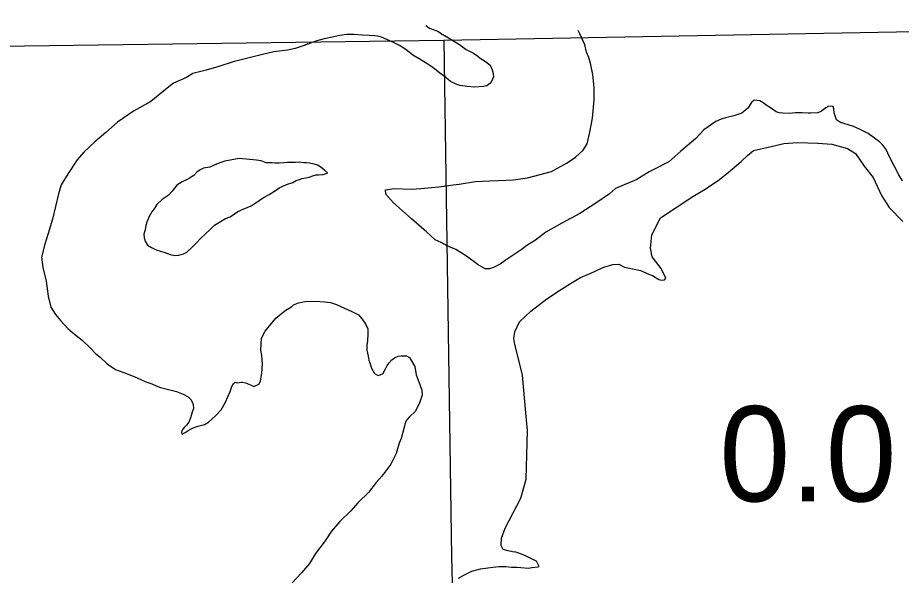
# Model space of a CAD drawing. Extents: x -83719 to 153526, y -11835 to 11446.
# Drawn here: x 11004.5 to 11135.1, y 1281.1 to 1363.6 of the extents above; entities that cross this region are included whole.
import ezdxf

# ---------------------------------------------------------------- set-up
doc = ezdxf.new("R2010")
doc.units = 0
for name, color, linetype in [('Level 1', 7, 'Continuous'), ('Level 2', 7, 'Continuous'), ('Level 25', 7, 'Continuous'), ('Level 9', 7, 'Continuous')]:
    doc.layers.add(name, color=color, linetype=linetype)

msp = doc.modelspace()

# ---------------------------------------------------------------- linework, layer by layer
at = {"layer": 'Level 1'}
for points in [[(11291.72, 1363.57), (11245, 1363.15), (11155.76, 1361.81), (11067.49, 1360.19), (10979.99, 1359)], [(11196.55, 1362.42), (11155.76, 1361.81), (11067.49, 1360.19), (10979.99, 1359)]]:
    msp.add_lwpolyline(points, dxfattribs=at)
at = {"layer": 'Level 2'}
msp.add_lwpolyline([(11067.49, 1360.19), (11068.63, 1283.85), (11070.84, 1195.97), (11072.74, 1109.05), (11072.92, 1020.62), (11076.68, 931.55), (11075.14, 931.5), (11075.53, 841.9), (11077.24, 754.42), (11078.75, 666.09), (11079.57, 611.56)], dxfattribs=at)
msp.add_lwpolyline([(11067.49, 1360.19), (11068.63, 1283.85), (11070.84, 1195.97), (11072.74, 1109.05), (11072.92, 1020.62), (11076.68, 931.55), (11075.14, 931.5), (11075.53, 841.9), (11077.24, 754.42), (11078.75, 666.09), (11079.57, 611.56)], dxfattribs=at)
at = {"layer": 'Level 9'}
for points in [[(11064.87, 1362.4), (11065.37, 1362), (11066.71, 1361.51), (11067.01, 1361.28), (11068.22, 1360.59), (11069.83, 1359.61), (11070.81, 1358.85), (11071.88, 1358.32), (11072.52, 1357.86), (11072.89, 1357.56), (11073.66, 1357.1), (11074.37, 1356.54), (11074.67, 1355.84), (11074.81, 1355.31), (11074.82, 1354.81), (11074.55, 1354.14), (11074.32, 1353.83), (11073.86, 1353.5), (11073.39, 1353.39), (11072.06, 1353.31), (11071.02, 1353.4), (11069.92, 1353.53), (11069.45, 1353.69), (11068.48, 1354.15), (11067.8, 1354.71), (11066.66, 1355.54), (11065.86, 1356.2), (11064.91, 1356.82), (11063.84, 1357.48), (11062.93, 1358.04), (11061.89, 1358.87), (11060.98, 1359.46), (11059.98, 1359.92), (11058.3, 1360.7), (11057.7, 1360.83), (11057.27, 1360.9), (11056.5, 1360.92), (11055.5, 1360.98), (11054.26, 1361.07), (11053.12, 1361.09), (11052.12, 1360.92), (11051.02, 1360.67), (11049.82, 1360.43), (11048.72, 1360.15), (11046.86, 1359.47), (11045.53, 1359.02), (11044.4, 1358.74), (11042.4, 1358.49), (11040.5, 1358.07), (11038.53, 1357.59), (11036.4, 1357.03), (11034.27, 1356.35), (11032.37, 1355.8), (11030.44, 1355.31), (11029.47, 1354.74), (11027.58, 1353.88), (11026.62, 1353.14), (11024.2, 1351.18), (11021.64, 1349.76), (11019.31, 1348.1), (11017.56, 1346.61), (11015.93, 1345.2), (11014.31, 1343.68), (11013.35, 1342.53), (11012, 1340.52), (11010.98, 1338.84), (11010.59, 1337.53), (11009.69, 1333.75), (11009.04, 1331.64), (11008.56, 1330.07), (11008.07, 1328.16), (11008.25, 1326.62), (11008.77, 1324.59), (11009.06, 1322.36), (11009.47, 1320.76), (11010.12, 1319.66), (11010.89, 1318.8), (11012, 1317.57), (11013.18, 1316.58), (11014.06, 1315.89), (11015.27, 1314.73), (11016.08, 1313.87), (11016.75, 1313.38), (11017.79, 1312.38), (11019, 1311.56), (11020.61, 1310.97)], [(11112.95, 1351.01), (11112.42, 1350.2), (11111.52, 1349.46), (11110.33, 1349.05), (11109.13, 1348.74), (11108.49, 1348.56), (11107.7, 1348.19), (11105.94, 1347), (11104.75, 1345.72), (11102.53, 1343.83), (11100.77, 1342.25), (11098.31, 1341.02), (11097.85, 1340.75), (11096.02, 1339.63), (11092.89, 1338.3), (11091.96, 1337.53), (11089.94, 1336.14), (11087.62, 1334.62), (11084.92, 1333.19), (11082.56, 1331.83), (11081.04, 1330.65), (11079.78, 1329.87), (11078.95, 1329.23), (11077.45, 1328.25), (11076.56, 1327.64), (11075.83, 1327.13), (11075.36, 1326.86), (11074.86, 1326.62), (11074.26, 1326.45), (11073.63, 1326.44), (11072.56, 1327.03), (11070.88, 1328.29), (11069.3, 1329.28), (11068.02, 1329.83), (11067.12, 1330.33), (11066.25, 1330.72), (11064.97, 1331.88), (11062.71, 1333.83), (11060.09, 1336.21), (11058.94, 1337.47), (11058.87, 1338.13), (11060.14, 1338.31), (11062.71, 1338.23), (11064.11, 1338.31), (11066.75, 1338.54), (11068.91, 1338.86), (11069.78, 1338.97), (11072.18, 1339.35), (11074.25, 1339.44), (11075.59, 1339.49), (11077.82, 1339.61), (11079.89, 1339.89), (11083.42, 1340.82), (11085.71, 1342.08), (11086.94, 1342.93), (11088.07, 1343.97), (11088.66, 1344.91), (11089.08, 1346.62), (11089.49, 1348.73), (11089.74, 1351.4), (11089.72, 1353.24), (11089.5, 1355.14), (11089.22, 1356.61), (11088.91, 1357.67), (11088.57, 1358.47), (11088.36, 1359.57), (11087.61, 1361.17), (11087.37, 1361.66)], [(11047.43, 1359.68), (11046.86, 1359.47), (11045.53, 1359.02), (11044.4, 1358.74), (11042.4, 1358.49), (11040.5, 1358.07), (11038.53, 1357.59), (11036.4, 1357.03), (11034.27, 1356.35), (11032.37, 1355.8), (11030.44, 1355.31), (11029.47, 1354.74), (11027.58, 1353.88), (11026.62, 1353.14), (11024.2, 1351.18), (11021.64, 1349.76), (11019.31, 1348.1), (11017.56, 1346.61), (11015.93, 1345.2), (11014.31, 1343.68), (11013.35, 1342.53), (11012, 1340.52), (11010.98, 1338.84), (11010.59, 1337.53), (11009.69, 1333.75), (11009.04, 1331.64), (11008.56, 1330.07), (11008.07, 1328.16), (11008.25, 1326.62), (11008.77, 1324.59), (11009.06, 1322.36), (11009.47, 1320.76), (11010.12, 1319.66), (11010.89, 1318.8), (11012, 1317.57), (11013.18, 1316.58), (11014.06, 1315.89), (11015.27, 1314.73), (11016.08, 1313.87), (11016.75, 1313.38), (11017.79, 1312.38), (11019, 1311.56), (11020.61, 1310.97)], [(11067.74, 1354.76), (11066.66, 1355.54), (11065.86, 1356.2), (11064.91, 1356.82), (11063.84, 1357.48), (11062.93, 1358.04), (11061.89, 1358.87), (11060.98, 1359.46), (11059.98, 1359.92), (11059.82, 1359.99)], [(11135.29, 1339.42), (11134.74, 1340.32), (11134.07, 1341.58), (11133.35, 1342.98), (11132.84, 1344.07), (11132.4, 1344.64), (11131.86, 1345.23), (11130.18, 1346.45), (11128.94, 1347.08), (11128.04, 1347.47), (11127.23, 1347.73), (11126.6, 1347.92), (11126.1, 1348.05), (11125.52, 1348.45), (11125.18, 1349.48), (11125.14, 1350.08), (11125.01, 1350.41), (11124.4, 1350.48), (11123.94, 1350.21), (11123.54, 1349.93), (11123.28, 1349.73), (11122.78, 1349.49), (11121.71, 1349.45), (11121.34, 1349.45), (11120.44, 1349.47), (11119.47, 1349.5), (11118.57, 1349.42), (11117.6, 1349.45), (11117.03, 1349.51), (11116.6, 1349.64), (11115.79, 1350.23), (11115.15, 1350.63), (11114.85, 1350.86), (11114.21, 1351.25), (11113.34, 1351.35), (11112.95, 1351.01)], [(11069.69, 1280.69), (11070.46, 1281.13), (11071.65, 1281.71), (11072.92, 1282.05), (11074.02, 1282.2), (11074.75, 1282.3), (11075.62, 1282.41), (11076.66, 1282.42), (11077.49, 1282.33), (11078.29, 1282.3), (11078.86, 1282.27), (11080, 1282.15), (11080.5, 1282.25), (11081.43, 1282.36), (11081.6, 1282.43), (11081.22, 1283.19), (11080.45, 1283.56), (11079.78, 1283.88), (11079.25, 1284.15), (11078.44, 1284.44), (11078.14, 1284.54), (11077.67, 1284.6), (11077, 1284.73), (11076.27, 1284.92), (11075.96, 1285.52), (11076.05, 1286.62), (11076.57, 1288.06), (11078.9, 1292.49), (11079.65, 1295.34), (11079.85, 1302.52), (11079.63, 1305.12), (11079.11, 1310.7), (11078.69, 1312.53), (11078, 1315.23), (11077.83, 1316.13), (11077.99, 1317.13), (11078.67, 1318.57), (11080.36, 1320.19), (11082.72, 1321.98), (11084.88, 1323.4), (11086.24, 1324.25), (11087.7, 1325.13), (11089.13, 1325.75), (11090.69, 1326.46), (11091.29, 1326.7), (11091.96, 1326.94), (11092.46, 1327.05), (11093.36, 1327.12), (11094.2, 1326.69), (11095.87, 1326.34), (11096.57, 1326.18), (11097.78, 1325.62), (11098.35, 1325.43), (11099.25, 1324.87), (11099.66, 1324.77), (11100.12, 1324.81), (11100.29, 1325.05), (11099.61, 1326.48), (11098.29, 1328.2), (11098.04, 1329.5), (11098.26, 1331.47), (11099.54, 1333.99), (11104.29, 1337.14), (11106.38, 1338.33), (11106.45, 1338.46), (11108.04, 1339.51), (11109.53, 1340.66), (11111.42, 1342.31), (11112.35, 1343.19), (11113.24, 1343.9), (11115.88, 1344.52), (11117.74, 1344.94), (11119.74, 1345.12)], [(11119.74, 1345.12), (11122.75, 1345.02), (11124.85, 1344.87), (11127.13, 1344.22), (11128.31, 1343.5), (11129.62, 1341.61), (11130.94, 1339.91), (11132.17, 1337.25), (11133.28, 1335.49), (11135.31, 1333.44)], [(11037.26, 1342.75), (11035.16, 1342.33), (11034.39, 1342.09), (11033.56, 1341.75), (11032.96, 1341.47), (11032, 1341.3), (11031.53, 1341.06), (11031.03, 1340.72), (11030.57, 1340.25), (11029.94, 1339.81), (11029.61, 1339.64), (11028.87, 1339.3), (11028.04, 1338.79), (11027.38, 1337.92), (11026.79, 1337.28), (11025.89, 1336.67), (11025.1, 1335.96), (11024.8, 1335.46), (11024.37, 1334.85), (11023.98, 1334.18), (11023.65, 1333.34), (11023.49, 1332.81), (11023.36, 1332.17), (11023.2, 1331.57), (11023.24, 1331), (11023.38, 1330.5), (11023.72, 1329.94), (11024.32, 1329.57), (11025.02, 1329.25), (11025.66, 1329.02), (11026.3, 1328.82), (11027.1, 1328.53), (11027.7, 1328.4), (11028.37, 1328.44), (11029.04, 1328.65), (11029.53, 1328.89), (11030.23, 1329.53), (11030.92, 1330.23), (11031.55, 1330.91), (11032.32, 1331.58), (11032.98, 1332.26), (11033.31, 1332.59), (11033.61, 1332.86)], [(11037.26, 1342.75), (11035.16, 1342.33), (11034.39, 1342.09), (11033.56, 1341.75), (11032.96, 1341.47), (11032, 1341.3), (11031.53, 1341.06), (11031.03, 1340.72), (11030.57, 1340.25), (11029.94, 1339.81), (11029.61, 1339.64), (11028.87, 1339.3), (11028.04, 1338.79), (11027.38, 1337.92), (11026.79, 1337.28), (11025.89, 1336.67), (11025.1, 1335.96), (11024.8, 1335.46), (11024.37, 1334.85), (11023.98, 1334.18), (11023.65, 1333.34), (11023.49, 1332.81), (11023.36, 1332.17), (11023.2, 1331.57), (11023.24, 1331), (11023.38, 1330.5), (11023.72, 1329.94), (11024.32, 1329.57), (11025.02, 1329.25), (11025.66, 1329.02), (11026.3, 1328.82), (11027.1, 1328.53), (11027.7, 1328.4), (11028.37, 1328.44), (11029.04, 1328.65), (11029.53, 1328.89), (11030.23, 1329.53), (11030.92, 1330.23), (11031.55, 1330.91), (11032.32, 1331.58), (11032.98, 1332.26), (11033.31, 1332.59), (11033.61, 1332.86)], [(11033.61, 1332.86), (11035.27, 1333.85), (11035.93, 1334.12), (11036.56, 1334.56), (11037.06, 1334.9), (11037.86, 1335.24), (11039.06, 1335.75), (11039.62, 1336.16), (11040.05, 1336.39), (11040.42, 1336.67), (11040.98, 1337.04), (11041.68, 1337.41), (11042.08, 1337.68), (11042.78, 1338.12), (11043.17, 1338.39), (11044.27, 1338.9), (11045.2, 1339.21), (11045.67, 1339.48), (11046.2, 1339.66), (11046.6, 1339.76), (11047.1, 1339.86), (11047.63, 1340), (11048.13, 1340.17), (11048.6, 1340.31), (11049, 1340.35), (11049.7, 1340.39), (11050.27, 1340.56), (11050.3, 1340.63), (11049.86, 1341.02), (11049.42, 1341.35), (11048.89, 1341.75), (11048.35, 1341.88), (11047.65, 1342.04), (11047.21, 1342.1), (11046.75, 1342.1), (11046.15, 1342.19), (11045.58, 1342.16), (11044.41, 1342.14), (11043.88, 1342.11), (11043.17, 1342.07), (11042.54, 1342.06), (11042.11, 1342.12), (11041.24, 1342.08), (11040.5, 1342.41), (11039.83, 1342.5), (11037.26, 1342.75)], [(11033.61, 1332.86), (11035.27, 1333.85), (11035.93, 1334.12), (11036.56, 1334.56), (11037.06, 1334.9), (11037.86, 1335.24), (11039.06, 1335.75), (11039.62, 1336.16), (11040.05, 1336.39), (11040.42, 1336.67), (11040.98, 1337.04), (11041.68, 1337.41), (11042.08, 1337.68), (11042.78, 1338.12), (11043.17, 1338.39), (11044.27, 1338.9), (11045.2, 1339.21), (11045.67, 1339.48), (11046.2, 1339.66), (11046.6, 1339.76), (11047.1, 1339.86), (11047.63, 1340), (11048.13, 1340.17), (11048.6, 1340.31), (11049, 1340.35), (11049.7, 1340.39), (11050.27, 1340.56), (11050.3, 1340.63), (11049.86, 1341.02), (11049.42, 1341.35), (11048.89, 1341.75), (11048.35, 1341.88), (11047.65, 1342.04), (11047.21, 1342.1), (11046.75, 1342.1), (11046.15, 1342.19), (11045.58, 1342.16), (11044.41, 1342.14), (11043.88, 1342.11), (11043.17, 1342.07), (11042.54, 1342.06), (11042.11, 1342.12), (11041.24, 1342.08), (11040.5, 1342.41), (11039.83, 1342.5), (11037.26, 1342.75)], [(11068.9, 1329.45), (11068.02, 1329.83), (11067.12, 1330.33), (11066.25, 1330.72), (11064.97, 1331.88), (11062.71, 1333.83), (11060.09, 1336.21), (11058.94, 1337.47), (11058.87, 1338.13), (11060.14, 1338.31), (11062.71, 1338.23), (11064.11, 1338.31), (11066.75, 1338.54), (11067.94, 1338.71)], [(11020.61, 1310.97), (11022.22, 1310.29), (11023.46, 1309.73), (11024.36, 1309.44), (11025, 1309.14), (11025.67, 1308.88), (11026.81, 1308.56), (11027.41, 1308.43), (11028.01, 1308.27), (11028.98, 1307.91), (11029.72, 1307.51), (11030.16, 1307.05), (11030.47, 1306.38), (11030.51, 1305.78), (11030.34, 1305.21), (11030.08, 1304.38), (11029.82, 1303.77), (11029.49, 1303.3), (11029.13, 1302.97), (11028.93, 1302.73), (11028.8, 1302.5), (11028.77, 1302.19), (11028.84, 1301.96), (11029.3, 1302.2), (11029.73, 1302.5), (11030.27, 1302.81), (11030.63, 1302.98), (11031.16, 1303.18), (11032.13, 1303.43), (11032.76, 1303.73), (11033.75, 1304.71), (11034.61, 1305.59), (11035.27, 1306.7), (11035.93, 1308.27), (11036.19, 1309.04), (11036.45, 1309.41), (11036.68, 1309.68), (11036.98, 1309.58), (11037.58, 1309.65), (11037.78, 1309.69), (11038.19, 1309.56), (11038.92, 1309.27), (11039.46, 1309.04), (11040.16, 1309.38), (11040.42, 1309.81), (11040.64, 1311.02), (11040.7, 1312.32), (11040.62, 1313.62), (11040.48, 1314.42), (11040.57, 1316.16), (11041.12, 1317.2), (11042.68, 1319.12), (11044, 1320.23), (11045.03, 1320.84), (11045.3, 1321.08), (11046.06, 1321.42), (11046.53, 1321.52), (11046.96, 1321.59), (11048.56, 1321.64), (11049.87, 1321.55), (11050.77, 1321.46), (11051.67, 1321.17), (11052.85, 1320.61), (11053.92, 1320.12), (11054.89, 1319.63), (11055.43, 1318.97), (11055.97, 1318.2), (11056.28, 1317.57), (11056.29, 1316.8), (11056.23, 1315.8), (11056.13, 1315.16), (11056.14, 1314.4), (11056.31, 1313.53), (11056.45, 1312.9), (11056.56, 1312.53), (11056.8, 1311.76), (11057.24, 1310.97), (11057.81, 1310.67), (11058.51, 1310.88), (11058.9, 1311.62), (11059.13, 1312.15), (11059.43, 1312.52), (11059.83, 1312.96), (11060.22, 1313.26), (11060.76, 1313.5), (11061.19, 1313.57), (11061.99, 1313.55), (11062.43, 1313.32), (11063.21, 1311.99), (11063.42, 1310.75), (11063.79, 1309.72), (11064.24, 1308.49), (11064.31, 1307.76), (11063.89, 1306.62), (11063.3, 1305.38), (11062.4, 1304.47), (11061.91, 1303.89), (11061.81, 1303.53), (11061.2, 1301.32), (11060.9, 1300.65), (11060.48, 1299.11)], [(11020.61, 1310.97), (11022.22, 1310.29), (11023.46, 1309.73), (11024.36, 1309.44), (11025, 1309.14), (11025.67, 1308.88), (11026.81, 1308.56), (11027.41, 1308.43), (11028.01, 1308.27), (11028.98, 1307.91), (11029.72, 1307.51), (11030.16, 1307.05), (11030.47, 1306.38), (11030.51, 1305.78), (11030.34, 1305.21), (11030.08, 1304.38), (11029.82, 1303.77), (11029.49, 1303.3), (11029.13, 1302.97), (11028.93, 1302.73), (11028.8, 1302.5), (11028.77, 1302.19), (11028.84, 1301.96), (11029.3, 1302.2), (11029.73, 1302.5), (11030.27, 1302.81), (11030.63, 1302.98), (11031.16, 1303.18), (11032.13, 1303.43), (11032.76, 1303.73), (11033.75, 1304.71), (11034.61, 1305.59), (11035.27, 1306.7), (11035.93, 1308.27), (11036.19, 1309.04), (11036.45, 1309.41), (11036.68, 1309.68), (11036.98, 1309.58), (11037.58, 1309.65), (11037.78, 1309.69), (11038.19, 1309.56), (11038.92, 1309.27), (11039.46, 1309.04), (11040.16, 1309.38), (11040.42, 1309.81), (11040.64, 1311.02), (11040.7, 1312.32), (11040.62, 1313.62), (11040.48, 1314.42), (11040.57, 1316.16), (11041.12, 1317.2), (11042.68, 1319.12), (11044, 1320.23), (11045.03, 1320.84), (11045.3, 1321.08), (11046.06, 1321.42), (11046.53, 1321.52), (11046.96, 1321.59), (11048.56, 1321.64), (11049.87, 1321.55), (11050.77, 1321.46), (11051.67, 1321.17), (11052.85, 1320.61), (11053.92, 1320.12), (11054.89, 1319.63), (11055.43, 1318.97), (11055.97, 1318.2), (11056.28, 1317.57), (11056.29, 1316.8), (11056.23, 1315.8), (11056.13, 1315.16), (11056.14, 1314.4), (11056.31, 1313.53), (11056.45, 1312.9), (11056.56, 1312.53), (11056.8, 1311.76), (11057.24, 1310.97), (11057.81, 1310.67), (11058.51, 1310.88), (11058.9, 1311.62), (11059.13, 1312.15), (11059.43, 1312.52), (11059.83, 1312.96), (11060.22, 1313.26), (11060.76, 1313.5), (11061.19, 1313.57), (11061.99, 1313.55), (11062.43, 1313.32), (11063.21, 1311.99), (11063.42, 1310.75), (11063.79, 1309.72), (11064.24, 1308.49), (11064.31, 1307.76), (11063.89, 1306.62), (11063.3, 1305.38), (11062.4, 1304.47), (11061.91, 1303.89), (11061.81, 1303.53), (11061.2, 1301.32), (11060.9, 1300.65), (11060.48, 1299.11)], [(11060.48, 1299.11), (11059.69, 1297.56), (11058.37, 1295.75), (11057.51, 1294.84), (11056.36, 1293.36), (11054.87, 1291.88), (11053.75, 1290.63), (11052.12, 1289.05), (11050.93, 1287.63), (11049.98, 1286.22), (11048.53, 1284.34), (11047.64, 1282.86), (11046.48, 1281.45), (11045.09, 1279.97)], [(11060.48, 1299.11), (11059.69, 1297.56), (11058.37, 1295.75), (11057.51, 1294.84), (11056.36, 1293.36), (11054.87, 1291.88), (11053.75, 1290.63), (11052.12, 1289.05), (11050.93, 1287.63), (11049.98, 1286.22), (11048.53, 1284.34), (11047.64, 1282.86), (11046.48, 1281.45), (11045.09, 1279.97)]]:
    msp.add_lwpolyline(points, dxfattribs=at)

# ---------------------------------------------------------------- texts
at = {"layer": 'Level 25'}
msp.add_text('0.0', height=14.08, dxfattribs=at).set_placement((11108.21, 1292.04))

doc.saveas('drawing.dxf')
